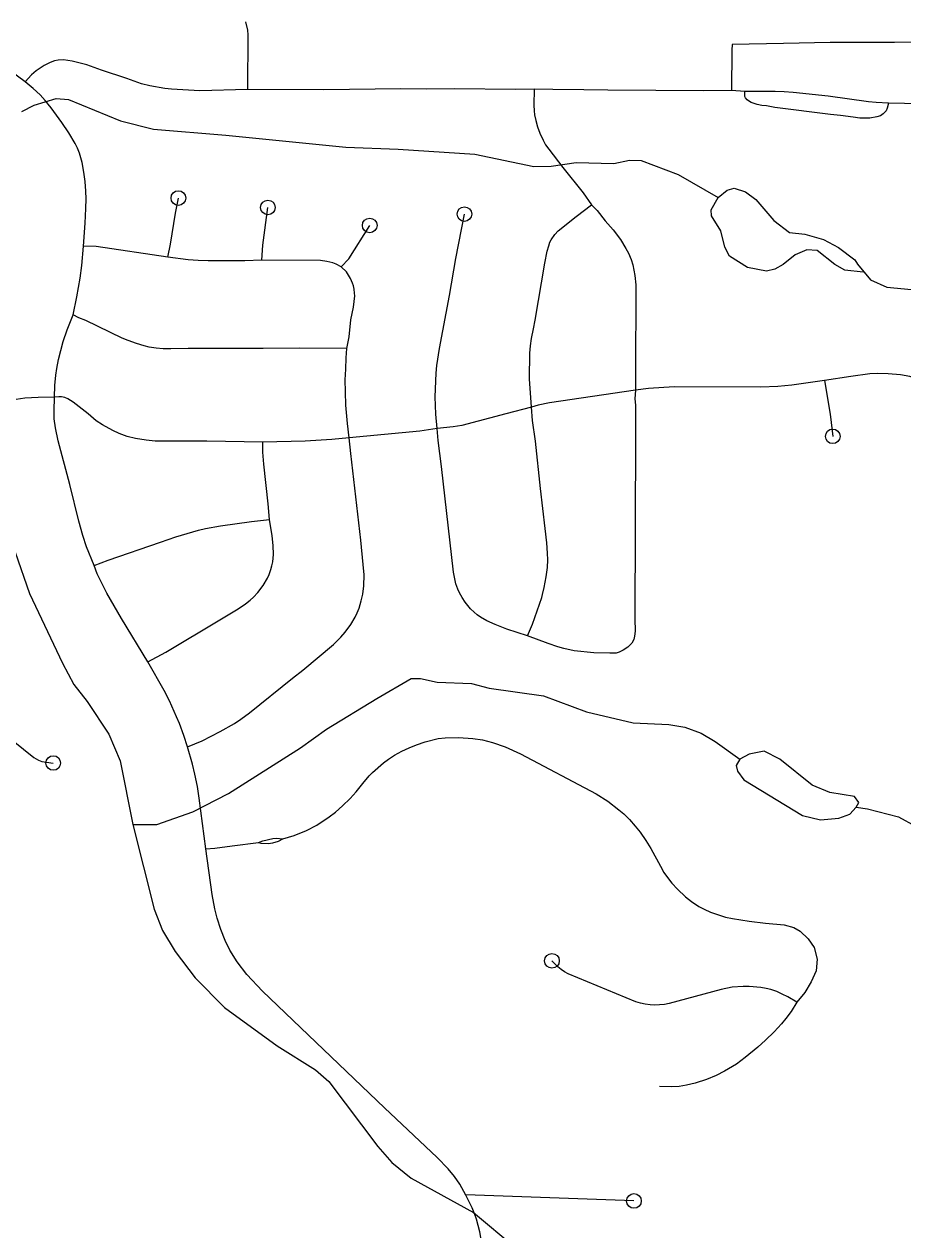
# Model space of a CAD drawing. Extents: x -19 to 366, y -4 to 359.
# Drawn here: x 146.322 to 146.89, y 193.217 to 193.996 of the extents above; entities that cross this region are included whole.
import ezdxf

# ---------------------------------------------------------------- set-up
doc = ezdxf.new("R2010")
doc.units = 0
for name, color, linetype in [('R_Striping', 7, 'Continuous'), ('R_Temp Easement', 7, 'Continuous'), ('Sheet Fence', 7, 'Continuous')]:
    doc.layers.add(name, color=color, linetype=linetype)

msp = doc.modelspace()

# ---------------------------------------------------------------- linework, layer by layer
at = {"layer": 'R_Striping'}
for points in [[(146.32235, 193.95916), (146.30743, 193.97009), (146.23634, 194.02125), (146.20837, 194.0417)], [(146.46478, 193.99802), (146.4661, 193.99262), (146.46634, 193.98943), (146.46614, 193.95425)], [(147.25752, 193.97603), (147.24334, 193.9765), (147.23407, 193.97709), (147.21276, 193.97768), (147.20078, 193.97835), (147.19049, 193.9785), (147.12274, 193.98147), (147.03651, 193.98447), (146.9982, 193.98572), (146.97125, 193.98572), (146.92851, 193.98524), (146.88439, 193.98452), (146.84266, 193.9845), (146.81259, 193.98403), (146.77948, 193.98319), (146.77919, 193.97954), (146.77891, 193.95347)], [(146.46614, 193.95425), (146.43528, 193.95328), (146.42437, 193.95405), (146.41694, 193.95433), (146.41257, 193.95481), (146.40302, 193.95663), (146.39763, 193.95795), (146.38801, 193.96136), (146.37164, 193.96674), (146.36216, 193.97012), (146.35279, 193.97247), (146.34995, 193.973), (146.3471, 193.97328), (146.34374, 193.97313), (146.34132, 193.97265), (146.33858, 193.97166), (146.33475, 193.96977), (146.332, 193.96809), (146.32941, 193.96622), (146.32657, 193.96361), (146.32235, 193.95916)], [(146.36008, 193.85296), (146.36111, 193.86769), (146.36163, 193.87735), (146.36178, 193.88349), (146.36165, 193.88842), (146.36121, 193.8946), (146.36038, 193.90073), (146.35916, 193.9069), (146.35746, 193.91294), (146.35618, 193.91621), (146.35466, 193.91929), (146.3506, 193.92623), (146.34608, 193.93293), (146.3391, 193.94233), (146.33533, 193.94707), (146.33203, 193.95066), (146.32755, 193.95474), (146.32235, 193.95916)], [(146.65151, 193.95431), (146.63919, 193.95428), (146.6002, 193.95466), (146.58171, 193.95451), (146.56515, 193.95457), (146.51552, 193.95405), (146.46614, 193.95425)], [(146.65151, 193.95431), (146.65123, 193.94396), (146.65138, 193.94038), (146.65169, 193.93787), (146.65249, 193.93416), (146.65366, 193.92996), (146.65513, 193.92603), (146.65718, 193.92141), (146.65879, 193.91851), (146.66089, 193.91553), (146.66998, 193.9037), (146.68305, 193.88733), (146.68842, 193.87972)], [(146.77891, 193.95347), (146.7611, 193.95336), (146.69899, 193.95376), (146.68347, 193.95404), (146.66345, 193.95409), (146.65151, 193.95431)], [(146.78759, 193.95295), (146.77891, 193.95347)], [(146.88049, 193.9453), (146.87964, 193.94212), (146.87884, 193.94042), (146.87708, 193.9384), (146.87536, 193.93724), (146.87287, 193.93646), (146.86846, 193.93575), (146.86551, 193.93558), (146.86183, 193.93573), (146.8576, 193.93621), (146.84951, 193.93746), (146.84306, 193.938), (146.80694, 193.94264), (146.80161, 193.94358), (146.79854, 193.94395), (146.79561, 193.94459), (146.79174, 193.94574), (146.79054, 193.94634), (146.78918, 193.94742), (146.78809, 193.94876), (146.78764, 193.94976), (146.78753, 193.95112), (146.78759, 193.95295)], [(146.88049, 193.9453), (146.87259, 193.94574), (146.86758, 193.94618), (146.84144, 193.94992), (146.81878, 193.95221), (146.81294, 193.95261), (146.80723, 193.95281), (146.78759, 193.95295)], [(147.06435, 193.93837), (147.03909, 193.9396), (146.98875, 193.94054), (146.959, 193.94142), (146.9277, 193.94343), (146.91173, 193.9447), (146.88049, 193.9453)], [(146.41463, 193.84569), (146.41625, 193.85429), (146.41949, 193.87428), (146.4214, 193.88399)], [(146.47532, 193.84378), (146.47602, 193.85356), (146.47927, 193.8779)], [(146.64962, 193.7487), (146.6484, 193.76721), (146.64868, 193.78381), (146.64897, 193.78846), (146.64966, 193.79309), (146.65096, 193.79939), (146.65195, 193.80513), (146.65838, 193.84198), (146.6599, 193.84973), (146.66079, 193.85319), (146.66157, 193.85549), (146.66238, 193.85706), (146.66472, 193.86036), (146.66683, 193.86276), (146.67846, 193.87209), (146.68842, 193.87972)], [(146.68842, 193.87972), (146.69213, 193.87603), (146.69733, 193.86934), (146.7024, 193.86347), (146.70714, 193.85715), (146.71072, 193.85138), (146.71245, 193.84829), (146.71416, 193.8443), (146.71523, 193.8408), (146.71648, 193.83399), (146.71709, 193.82784), (146.717, 193.76842), (146.71681, 193.75968)], [(146.58861, 193.73501), (146.58789, 193.74417), (146.58743, 193.75552), (146.58804, 193.77079), (146.58846, 193.77579), (146.59022, 193.78664), (146.59667, 193.82101), (146.60077, 193.84482), (146.60632, 193.87361)], [(146.52674, 193.83961), (146.53154, 193.84472), (146.54511, 193.86631)], [(146.35334, 193.80854), (146.35581, 193.82003), (146.35789, 193.83211), (146.35899, 193.84046), (146.36008, 193.85296)], [(146.41463, 193.84569), (146.36829, 193.85264), (146.36008, 193.85296)], [(146.47532, 193.84378), (146.46427, 193.84342), (146.44068, 193.84337), (146.43416, 193.84356), (146.42764, 193.84403), (146.41463, 193.84569)], [(146.52674, 193.83961), (146.52352, 193.84116), (146.52125, 193.84205), (146.51734, 193.84299), (146.51336, 193.84359), (146.47532, 193.84378)], [(146.53034, 193.78669), (146.53173, 193.79419), (146.53298, 193.8053), (146.53456, 193.81341), (146.53539, 193.82075), (146.53528, 193.82255), (146.53507, 193.82506), (146.53465, 193.82717), (146.534, 193.82902), (146.53263, 193.83195), (146.53143, 193.83416), (146.53004, 193.83625), (146.52674, 193.83961)], [(146.34134, 193.75522), (146.34164, 193.76278), (146.34215, 193.76945), (146.34282, 193.77376), (146.34397, 193.77959), (146.34536, 193.78538), (146.34704, 193.79124), (146.34961, 193.79869), (146.35334, 193.80854)], [(146.53034, 193.78669), (146.49974, 193.78691), (146.47615, 193.78671), (146.42779, 193.78665), (146.41662, 193.7865), (146.41167, 193.78659), (146.40699, 193.78701), (146.40252, 193.78763), (146.3992, 193.78836), (146.39426, 193.78987), (146.38894, 193.79185), (146.38508, 193.79351), (146.36162, 193.80473), (146.35702, 193.80648), (146.35334, 193.80854)], [(146.53188, 193.72907), (146.53078, 193.73819), (146.52971, 193.75018), (146.52943, 193.75868), (146.52927, 193.76652), (146.52965, 193.77347), (146.52981, 193.78063), (146.53034, 193.78669)], [(146.91684, 193.76152), (146.90468, 193.76568), (146.89419, 193.76865), (146.88827, 193.76965), (146.88029, 193.77031), (146.87363, 193.77054), (146.86833, 193.77033), (146.8562, 193.76869), (146.83909, 193.76596)], [(146.71681, 193.75968), (146.71643, 193.75415), (146.71686, 193.75008), (146.71695, 193.73064), (146.71647, 193.612), (146.71669, 193.60389), (146.71636, 193.60081), (146.71574, 193.59857), (146.71446, 193.59627), (146.712, 193.59365), (146.70898, 193.59157), (146.70639, 193.5903), (146.70437, 193.58984), (146.70033, 193.58967), (146.68988, 193.58985), (146.67726, 193.59131), (146.67056, 193.59284), (146.66678, 193.5939), (146.66042, 193.59605), (146.64705, 193.60101)], [(146.71681, 193.75968), (146.66123, 193.75158), (146.65391, 193.75009), (146.64962, 193.7487)], [(146.83909, 193.76596), (146.81803, 193.763), (146.80891, 193.76212), (146.79791, 193.76183), (146.74192, 193.76204), (146.72537, 193.76089), (146.71681, 193.75968)], [(146.83909, 193.76596), (146.84277, 193.7443), (146.84446, 193.72993)], [(146.34134, 193.75522), (146.33083, 193.75515), (146.32206, 193.75464), (146.31663, 193.75381), (146.3069, 193.75158)], [(146.36693, 193.64641), (146.36198, 193.6585), (146.35958, 193.66587), (146.35713, 193.67499), (146.3512, 193.69882), (146.34375, 193.72694), (146.34201, 193.73541), (146.34119, 193.74115), (146.34103, 193.74651), (146.34134, 193.75522)], [(146.47593, 193.72624), (146.43986, 193.72682), (146.40642, 193.72691), (146.40063, 193.72738), (146.39373, 193.72851), (146.38831, 193.72993), (146.38309, 193.73182), (146.37898, 193.73377), (146.37231, 193.73741), (146.3683, 193.74005), (146.36307, 193.74455), (146.3534, 193.75208), (146.34999, 193.75416), (146.34793, 193.75497), (146.34586, 193.75543), (146.34418, 193.75551), (146.34134, 193.75522)], [(146.64962, 193.7487), (146.63309, 193.74452), (146.60464, 193.73695), (146.59896, 193.73601), (146.58861, 193.73501)], [(146.64705, 193.60101), (146.65024, 193.6085), (146.6563, 193.62583), (146.65677, 193.62757), (146.65793, 193.63227), (146.65917, 193.63915), (146.65992, 193.64521), (146.66022, 193.65007), (146.66009, 193.65439), (146.6596, 193.66113), (146.65852, 193.67043), (146.65554, 193.6963), (146.65219, 193.7269), (146.65041, 193.74022), (146.64962, 193.7487)], [(146.42731, 193.52925), (146.43688, 193.53309), (146.44852, 193.53899), (146.45774, 193.54432), (146.46178, 193.54705), (146.46732, 193.5511), (146.49511, 193.57359), (146.50183, 193.57871), (146.52165, 193.59526), (146.52651, 193.60008), (146.52934, 193.60342), (146.53294, 193.60835), (146.53576, 193.61303), (146.53707, 193.61588), (146.53821, 193.61889), (146.53966, 193.62366), (146.54071, 193.62799), (146.5414, 193.63325), (146.5415, 193.64044), (146.54097, 193.64697), (146.53929, 193.66279), (146.53287, 193.71894), (146.53188, 193.72907)], [(146.53188, 193.72907), (146.52067, 193.72789), (146.50331, 193.72684), (146.47593, 193.72624)], [(146.58861, 193.73501), (146.57753, 193.73334), (146.53188, 193.72907)], [(146.64705, 193.60101), (146.63376, 193.60533), (146.62616, 193.60823), (146.62086, 193.61055), (146.61669, 193.61297), (146.61453, 193.61452), (146.61254, 193.61617), (146.6102, 193.61844), (146.60843, 193.62046), (146.60678, 193.62266), (146.60482, 193.62572), (146.60312, 193.62877), (146.60198, 193.63113), (146.60074, 193.63465), (146.59929, 193.64202), (146.59141, 193.71045), (146.58934, 193.72724), (146.58861, 193.73501)], [(146.48039, 193.67623), (146.47949, 193.68627), (146.47664, 193.71189), (146.47596, 193.71964), (146.47593, 193.72624)], [(146.36693, 193.64641), (146.37595, 193.6499), (146.40987, 193.66147), (146.41971, 193.66505), (146.43453, 193.66928), (146.43905, 193.67027), (146.44866, 193.67205), (146.46861, 193.67493), (146.48039, 193.67623)], [(146.40172, 193.58403), (146.41323, 193.59046), (146.44832, 193.61123), (146.46007, 193.6184), (146.4649, 193.6217), (146.46784, 193.62393), (146.47005, 193.62595), (146.47278, 193.62886), (146.47627, 193.63344), (146.47895, 193.63813), (146.48004, 193.64053), (146.48122, 193.64375), (146.48188, 193.64622), (146.48239, 193.64881), (146.48282, 193.65353), (146.48279, 193.65926), (146.48212, 193.66568), (146.48039, 193.67623)], [(146.40172, 193.58403), (146.38468, 193.6122), (146.37519, 193.62853), (146.37291, 193.63281), (146.36889, 193.64109), (146.36693, 193.64641)], [(146.42731, 193.52925), (146.42499, 193.53644), (146.42212, 193.54423), (146.42031, 193.54862), (146.41569, 193.5589), (146.4123, 193.56554), (146.40172, 193.58403)], [(146.30315, 193.54216), (146.32793, 193.52236), (146.33096, 193.52066), (146.33312, 193.51975), (146.33607, 193.51918), (146.34049, 193.51872)], [(146.48896, 193.46978), (146.4962, 193.47181), (146.50434, 193.47505), (146.51099, 193.4785), (146.51893, 193.48382), (146.52293, 193.48688), (146.52753, 193.49097), (146.53238, 193.49573), (146.53639, 193.50016), (146.54061, 193.50554), (146.54473, 193.5104), (146.54699, 193.5126), (146.55407, 193.51884), (146.55715, 193.52122), (146.56105, 193.5237), (146.56597, 193.52637), (146.57057, 193.52857), (146.5753, 193.53052), (146.58102, 193.53239), (146.58934, 193.53446), (146.59392, 193.53502), (146.60253, 193.53518), (146.61176, 193.53466), (146.61807, 193.53366), (146.62456, 193.53201), (146.63263, 193.52914), (146.64247, 193.52455), (146.69144, 193.49885), (146.699, 193.49408), (146.70613, 193.48854), (146.70931, 193.4858), (146.71297, 193.4822), (146.71679, 193.47794), (146.71985, 193.47404), (146.72361, 193.46852), (146.72677, 193.4635), (146.73301, 193.45193), (146.73531, 193.44795), (146.73757, 193.44466), (146.74047, 193.44094), (146.74407, 193.43707), (146.74926, 193.43223), (146.75312, 193.42917), (146.7579, 193.42603), (146.76122, 193.42421), (146.7654, 193.42235), (146.77514, 193.41907), (146.77955, 193.41814), (146.79035, 193.4164), (146.8009, 193.41512), (146.81304, 193.41407), (146.8192, 193.41226), (146.82342, 193.40996), (146.82849, 193.4051), (146.83233, 193.39941), (146.83436, 193.39188), (146.83366, 193.38442), (146.83048, 193.37726), (146.82638, 193.37026), (146.82122, 193.36398)], [(146.43921, 193.46329), (146.43482, 193.49593), (146.43367, 193.50347), (146.43206, 193.51141), (146.43054, 193.51794), (146.42731, 193.52925)], [(146.43921, 193.46329), (146.44488, 193.4637), (146.45618, 193.46507), (146.47314, 193.46737)], [(146.61295, 193.22677), (146.61131, 193.23108), (146.60734, 193.23935), (146.60346, 193.24644), (146.6, 193.25136), (146.5958, 193.25625), (146.58874, 193.26361), (146.55473, 193.29576), (146.47586, 193.37121), (146.46559, 193.38202), (146.45935, 193.39006), (146.45476, 193.3978), (146.45165, 193.40387), (146.44877, 193.41116), (146.44652, 193.41837), (146.44504, 193.42443), (146.44327, 193.43367), (146.43921, 193.46329)], [(146.47314, 193.46737), (146.4761, 193.46843), (146.48254, 193.47001), (146.48472, 193.47005), (146.48896, 193.46978)], [(146.47314, 193.46737), (146.47472, 193.46698), (146.47939, 193.46671), (146.48253, 193.4672), (146.48624, 193.46825), (146.48896, 193.46978)], [(146.82122, 193.36398), (146.81538, 193.36748), (146.81182, 193.36932), (146.80822, 193.3709), (146.80446, 193.37219), (146.80141, 193.37299), (146.79798, 193.37355), (146.79043, 193.37414), (146.78655, 193.37426), (146.7795, 193.37374), (146.77237, 193.37225), (146.73868, 193.3632), (146.73562, 193.36264), (146.73252, 193.36232), (146.72942, 193.36224), (146.72632, 193.36239), (146.72323, 193.36279), (146.72018, 193.36341), (146.71719, 193.36427), (146.67345, 193.3825), (146.67106, 193.38379), (146.66881, 193.38527), (146.66668, 193.38695), (146.66473, 193.3888), (146.66292, 193.39081)], [(146.82122, 193.36398), (146.81746, 193.35813), (146.81419, 193.35356), (146.81121, 193.35004), (146.80646, 193.345), (146.80087, 193.33947), (146.79594, 193.33502), (146.7878, 193.32837), (146.78222, 193.32407), (146.77454, 193.31949), (146.76916, 193.31671), (146.76284, 193.31411), (146.75545, 193.3118), (146.74995, 193.31037), (146.74516, 193.30966), (146.7402, 193.30934), (146.73245, 193.30945)], [(146.7159, 193.23555), (146.60729, 193.23945)], [(146.61944, 193.18981), (146.61887, 193.20019), (146.61807, 193.20558), (146.61628, 193.21555), (146.61528, 193.21968), (146.61409, 193.22376), (146.61295, 193.22677)]]:
    msp.add_lwpolyline(points, dxfattribs=at)
for centre in [(146.4214, 193.88399), (146.47927, 193.8779), (146.60632, 193.87361), (146.54511, 193.86631), (146.84446, 193.72993), (146.34049, 193.51872), (146.66292, 193.39081), (146.7159, 193.23555)]:
    msp.add_circle(centre, 0.00473, dxfattribs=at)
at = {"layer": 'R_Temp Easement'}
for points in [[(146.32019, 193.93999), (146.3283, 193.94404), (146.34247, 193.94833), (146.35043, 193.94783), (146.3839, 193.93389), (146.40536, 193.92856), (146.452, 193.92459), (146.52975, 193.9169), (146.56349, 193.91566), (146.61297, 193.91228), (146.65112, 193.90444), (146.66249, 193.90454), (146.67857, 193.90695), (146.70283, 193.90639), (146.71304, 193.90856), (146.72062, 193.90825), (146.74458, 193.89915), (146.77029, 193.88439), (146.77612, 193.88918), (146.78065, 193.89035), (146.78806, 193.88795), (146.79474, 193.88307), (146.80642, 193.86952), (146.81652, 193.86182), (146.82639, 193.86058), (146.83835, 193.85727), (146.84806, 193.85204), (146.85874, 193.84416), (146.86047, 193.84133), (146.8689, 193.83116), (146.87936, 193.82631), (146.89529, 193.82493)], [(146.86412, 193.83605), (146.85217, 193.83747), (146.8457, 193.84102), (146.83425, 193.85002), (146.82761, 193.85054), (146.82006, 193.84725), (146.81235, 193.84112), (146.80688, 193.83804), (146.80159, 193.83667), (146.78925, 193.83903), (146.77763, 193.84652), (146.77474, 193.85218), (146.77218, 193.86278), (146.76603, 193.87259), (146.76581, 193.87638), (146.77029, 193.88439)], [(146.31586, 193.6551), (146.32519, 193.62824), (146.34643, 193.58328), (146.35394, 193.5695), (146.36256, 193.55838), (146.37639, 193.53745), (146.38374, 193.52006), (146.39206, 193.47897), (146.4058, 193.42428), (146.41123, 193.41048), (146.41931, 193.39689), (146.43234, 193.37974), (146.45126, 193.36074), (146.48521, 193.3358), (146.50998, 193.32027), (146.51857, 193.31276), (146.55039, 193.27073), (146.55939, 193.26037), (146.57179, 193.25023), (146.61215, 193.22819), (146.63945, 193.20528)], [(146.39206, 193.47897), (146.40741, 193.47891), (146.43083, 193.48707), (146.45384, 193.49902), (146.50038, 193.52862), (146.51714, 193.54052), (146.54974, 193.56051), (146.57199, 193.57341), (146.57786, 193.57346), (146.58868, 193.57108), (146.61086, 193.57013), (146.62225, 193.56719), (146.65735, 193.56217), (146.68529, 193.55178), (146.71548, 193.54464), (146.73841, 193.54369), (146.74885, 193.54188), (146.7593, 193.53799), (146.76845, 193.53256), (146.78446, 193.52113), (146.78203, 193.51713), (146.78282, 193.51353), (146.78704, 193.50787), (146.82476, 193.48467), (146.83653, 193.48193), (146.84827, 193.48297), (146.85544, 193.48569), (146.85957, 193.49008), (146.86678, 193.48901), (146.88691, 193.48386), (146.89795, 193.47789)], [(146.85957, 193.49008), (146.86125, 193.49313), (146.85838, 193.49709), (146.84244, 193.49961), (146.83103, 193.50445), (146.81023, 193.52115), (146.80014, 193.52638), (146.79031, 193.5244), (146.78446, 193.52113)]]:
    msp.add_lwpolyline(points, dxfattribs=at)
at = {"layer": 'Sheet Fence'}
for points in [[(154.11585, 1.87092), (153.9063, 10.48743), (153.69602, 19.10409), (153.48501, 27.72087), (153.27327, 36.3378), (153.0608, 44.95486), (152.84759, 53.57206), (152.63366, 62.1894), (152.419, 70.80688), (152.20362, 79.42449), (151.98751, 88.04225), (151.77068, 96.66014), (151.55312, 105.27817), (151.33484, 113.89634), (151.11584, 122.51465), (150.89612, 131.13311), (150.67568, 139.7517), (150.45452, 148.37043), (150.23264, 156.98931), (150.01005, 165.60832), (149.78674, 174.22748), (149.56272, 182.84677), (149.33799, 191.46621), (149.11254, 200.0858), (148.88638, 208.70552), (148.65952, 217.32539), (148.43194, 225.9454), (148.20366, 234.56555), (147.97466, 243.18584), (147.74497, 251.80628), (147.51457, 260.42687), (147.28346, 269.04759), (147.05165, 277.66846), (146.81914, 286.28948), (146.58593, 294.91064), (146.35202, 303.53194), (146.11742, 312.15339), (145.88211, 320.77499), (145.64611, 329.39673), (145.40941, 338.01861), (145.17202, 346.64065)], [(146.77834, 1.69699), (146.57878, 10.31313), (146.37852, 18.92942), (146.17757, 27.54584), (145.97591, 36.16241), (145.77356, 44.77911), (145.57052, 53.39596), (145.36679, 62.01295), (145.16236, 70.63008), (144.95724, 79.24735), (144.75142, 87.86477), (144.54492, 96.48232), (144.33773, 105.10002), (144.12986, 113.71787), (143.92129, 122.33585), (143.71204, 130.95398), (143.5021, 139.57225), (143.29148, 148.19067), (143.08018, 156.80923), (142.8682, 165.42794), (142.65553, 174.04679), (142.44218, 182.66579), (142.22816, 191.28493), (142.01345, 199.90421), (141.79807, 208.52365), (141.58202, 217.14322), (141.36528, 225.76295), (141.14788, 234.38282), (140.9298, 243.00284), (140.71105, 251.623), (140.49162, 260.24332), (140.27153, 268.86377), (140.05077, 277.48438), (139.82934, 286.10514), (139.60724, 294.72604), (139.38447, 303.34709), (139.16105, 311.96829), (138.93695, 320.58964), (138.7122, 329.21114), (138.48678, 337.83278), (138.2607, 346.45458)], [(0, 189.51617), (7.11214, 189.52059), (14.22427, 189.53386), (21.33637, 189.55597), (28.44845, 189.58693), (35.56048, 189.62672), (42.67245, 189.67537), (49.78436, 189.73285), (56.89619, 189.79918), (64.00793, 189.87436), (71.11958, 189.95838), (78.23111, 190.05124), (85.34253, 190.15294), (92.45381, 190.26349), (99.56495, 190.38288), (106.67593, 190.51112), (113.78675, 190.6482), (120.89739, 190.79412), (128.00785, 190.94888), (135.11811, 191.11248), (142.22816, 191.28493), (149.33799, 191.46621), (156.44759, 191.65634), (163.55694, 191.85531), (170.66605, 192.06312), (177.77489, 192.27977), (184.88345, 192.50526), (191.99173, 192.73959), (199.09971, 192.98276), (206.20739, 193.23477), (213.31474, 193.49561), (220.42177, 193.7653), (227.52845, 194.04382), (234.63479, 194.33118), (241.74076, 194.62738), (248.84635, 194.93241), (255.95157, 195.24628), (263.05638, 195.56898), (270.16079, 195.90052), (277.26478, 196.24089), (284.36834, 196.5901), (291.47147, 196.94814), (298.57414, 197.31501), (305.67635, 197.69072), (312.77809, 198.07525), (319.87934, 198.46862), (326.9801, 198.87082), (334.08035, 199.28185), (341.18009, 199.7017)]]:
    msp.add_spline(points, degree=3, dxfattribs=at)

doc.saveas('drawing.dxf')
